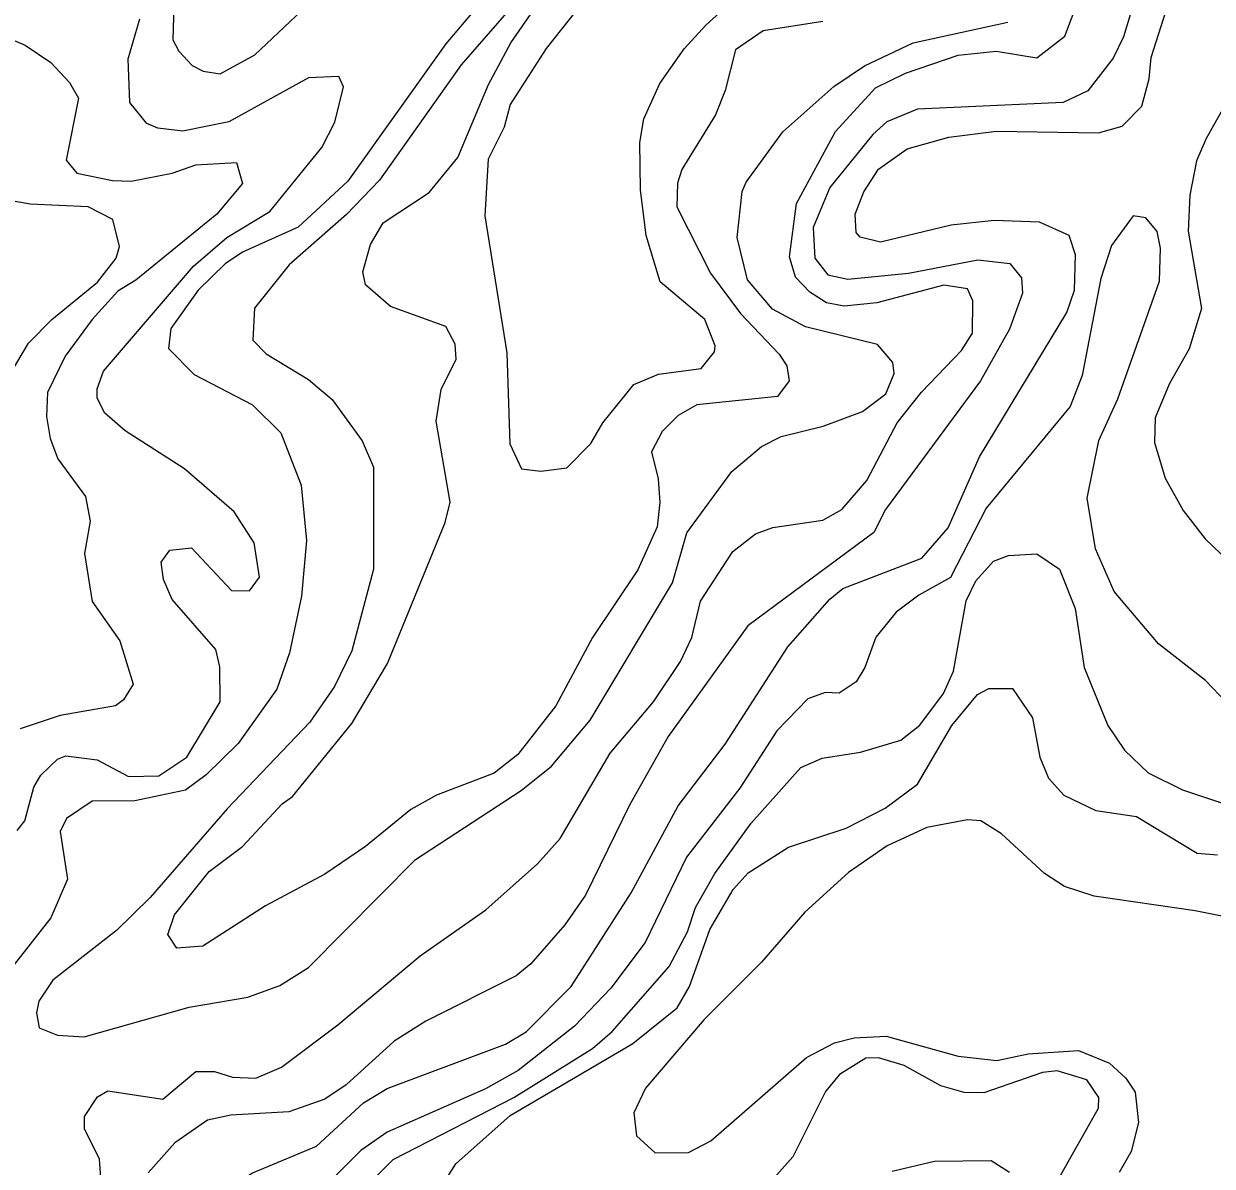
# Model space of a CAD drawing. Extents: x 763.2 to 816.8, y 7896.5 to 7952.7.
# Drawn here: x 766.293 to 768.614, y 7899.335 to 7901.566 of the extents above; entities that cross this region are included whole.
import ezdxf

# ---------------------------------------------------------------- set-up
doc = ezdxf.new("R2010")
doc.units = 0
doc.header["$LTSCALE"] = 0.064
doc.layers.add('1', color=7, linetype='Continuous', lineweight=25)
doc.layers.add('2', color=7, linetype='Continuous', lineweight=13)

msp = doc.modelspace()

# ---------------------------------------------------------------- linework, layer by layer
at = {"layer": '1'}
for points in [[(766.5884, 7901.6916), (766.5836, 7901.5345), (766.5951, 7901.5125), (766.6213, 7901.4846), (766.6427, 7901.4731), (766.6764, 7901.4683), (766.744, 7901.5053), (767.042, 7901.7868)], [(767.2459, 7901.6798), (767.1171, 7901.5265), (766.9257, 7901.2583), (766.8282, 7901.169), (766.7199, 7901.1196), (766.6857, 7901.0971), (766.6334, 7901.046), (766.5801, 7900.9709), (766.5753, 7900.9319), (766.6256, 7900.8808), (766.7396, 7900.8221), (766.7949, 7900.7669), (766.8346, 7900.6651), (766.8447, 7900.5567), (766.8348, 7900.4482), (766.8114, 7900.3374), (766.7871, 7900.2668), (766.7111, 7900.1609), (766.6487, 7900.0997), (766.6085, 7900.0698), (766.5093, 7900.0485), (766.4263, 7900.0481), (766.3761, 7900.0143), (766.3636, 7899.9888), (766.3779, 7899.896), (766.3453, 7899.8204), (766.2646, 7899.7178)], [(768.1176, 7901.5042), (768.1922, 7901.5123), (768.2712, 7901.4996), (768.3262, 7901.5415), (768.3633, 7901.6406)], [(767.7884, 7901.1108), (767.802, 7901.2149), (767.8781, 7901.3556), (767.9565, 7901.4404), (768.0149, 7901.4696), (768.1176, 7901.5042)], [(766.4438, 7899.3043), (766.4403, 7899.3489), (766.4113, 7899.4084), (766.411, 7899.4326), (766.4368, 7899.4707), (766.457, 7899.4824), (766.564, 7899.4664), (766.6287, 7899.5204), (766.6653, 7899.5204), (766.7002, 7899.5092), (766.7455, 7899.5074), (766.7959, 7899.5289), (766.9059, 7899.6115), (767.0669, 7899.7463), (767.1951, 7899.836), (767.2962, 7899.926), (767.3405, 7899.9753), (767.4381, 7900.1417), (767.5229, 7900.2419), (767.5751, 7900.3209), (767.5973, 7900.3678), (767.6143, 7900.4383), (767.6779, 7900.5354), (767.7216, 7900.57), (767.756, 7900.5821), (767.8531, 7900.5969), (767.8904, 7900.6174), (767.9391, 7900.6743), (767.9989, 7900.7866), (768.0462, 7900.8468), (768.124, 7900.9277), (768.1459, 7900.9617), (768.1462, 7901.0251), (768.1363, 7901.0482), (768.0898, 7901.0553), (767.959, 7901.0211), (767.895, 7901.0145), (767.8606, 7901.0212), (767.8282, 7901.0419), (767.7998, 7901.071), (767.7884, 7901.1108)], [(767.0939, 7899.2729), (767.1362, 7899.3403), (767.2424, 7899.4345), (767.4824, 7899.5749), (767.5689, 7899.6449), (767.5927, 7899.6865), (767.6324, 7899.7973), (767.6781, 7899.8755), (767.7076, 7899.9083), (767.7865, 7899.9585), (767.8991, 7899.9953), (767.9753, 7900.0343), (768.0383, 7900.0816), (768.1052, 7900.1959), (768.1557, 7900.2562), (768.1776, 7900.2681), (768.2237, 7900.2683), (768.2628, 7900.2108), (768.2775, 7900.1337), (768.294, 7900.0932), (768.3239, 7900.0597), (768.3864, 7900.0301), (768.4659, 7900.0181), (768.5843, 7899.9463), (768.6246, 7899.9431)], [(768.3181, 7899.3183), (768.3921, 7899.4486), (768.3928, 7899.4697), (768.3692, 7899.5043), (768.311, 7899.5218), (768.2827, 7899.5183), (768.1678, 7899.4784), (768.1298, 7899.4793), (768.0842, 7899.4923), (768.0124, 7899.5322), (767.9623, 7899.5467), (767.9377, 7899.5466), (767.8857, 7899.5143), (767.8588, 7899.4811), (767.795, 7899.3537), (767.7435, 7899.296)]]:
    msp.add_lwpolyline(points, dxfattribs=at)
at = {"layer": '2'}
for points in [[(767.4053, 7901.6348), (767.3132, 7901.5173), (767.2428, 7901.4079), (767.2306, 7901.3639), (767.1998, 7901.3012), (767.1932, 7901.191), (767.2359, 7900.9233), (767.2418, 7900.7455), (767.2646, 7900.6972), (767.3023, 7900.6924), (767.3532, 7900.699), (767.4002, 7900.7466), (767.4237, 7900.7866), (767.4841, 7900.8615), (767.5324, 7900.8815), (767.6156, 7900.8929), (767.6415, 7900.9251), (767.643, 7900.937), (767.623, 7900.9886), (767.5355, 7901.0619), (767.5085, 7901.1523), (767.4973, 7901.2414), (767.4956, 7901.3342), (767.5037, 7901.3802), (767.5347, 7901.4493), (767.5822, 7901.5168), (767.6249, 7901.5628), (767.8037, 7901.7257)], [(768.4797, 7901.6695), (768.441, 7901.5401), (768.4204, 7901.4987), (768.371, 7901.4347), (768.3229, 7901.4121), (768.0386, 7901.3989), (767.9782, 7901.3743), (767.9508, 7901.3497), (767.8671, 7901.2462), (767.8344, 7901.168), (767.838, 7901.1081), (767.8634, 7901.0759), (767.9025, 7901.0673), (768.0205, 7901.0789), (768.1562, 7901.1048), (768.2189, 7901.0978), (768.2416, 7901.0696), (768.2433, 7901.0399), (768.2183, 7900.9694), (768.1615, 7900.8687), (767.9759, 7900.6172), (767.953, 7900.5728), (767.7066, 7900.3903), (767.551, 7900.1743), (767.4766, 7900.0413), (767.3895, 7899.8644), (767.3493, 7899.8065), (767.283, 7899.7303), (767.2543, 7899.7073), (767.0776, 7899.6187), (767.0158, 7899.5797), (766.9225, 7899.4944), (766.8809, 7899.4664), (766.8104, 7899.4414), (766.6968, 7899.435), (766.6515, 7899.4253), (766.5874, 7899.3813), (766.5352, 7899.3228)], [(767.4032, 7900.3679), (767.3316, 7900.2344), (767.2577, 7900.1389), (767.2112, 7900.1025), (767.0985, 7900.0598), (767.0486, 7900.0316), (766.9598, 7899.9594), (766.8809, 7899.9053), (766.7647, 7899.8438), (766.642, 7899.7653), (766.5914, 7899.7614), (766.5736, 7899.7881), (766.587, 7899.8262), (766.6547, 7899.9105), (766.7197, 7899.9594), (766.7971, 7900.043), (766.8177, 7900.0575), (766.9333, 7900.1997), (767.0027, 7900.3167), (767.1158, 7900.5921), (767.1256, 7900.6315), (767.0981, 7900.7897), (767.108, 7900.8517), (767.1371, 7900.911), (767.1355, 7900.9404), (767.1167, 7900.975), (767.0089, 7901.014), (766.96, 7901.0563), (766.9551, 7901.0818), (766.97, 7901.135), (766.9946, 7901.177), (767.0846, 7901.2364), (767.1401, 7901.3049), (767.2, 7901.4472), (767.2441, 7901.5288), (767.321, 7901.6399)], [(767.2666, 7901.6236), (767.1468, 7901.4855), (766.9872, 7901.2606), (766.9231, 7901.1931), (766.8108, 7901.0953), (766.743, 7901.0106), (766.7402, 7900.9483), (766.7657, 7900.9214), (766.849, 7900.8714), (766.8952, 7900.8325), (766.9538, 7900.7514), (766.9759, 7900.7003), (766.9759, 7900.5008), (766.9332, 7900.3416), (766.8997, 7900.2719), (766.8511, 7900.2022), (766.6897, 7900.0328), (766.5396, 7899.8597), (766.4738, 7899.7955), (766.349, 7899.6984), (766.322, 7899.6579), (766.3175, 7899.635), (766.3229, 7899.6058), (766.3583, 7899.5914), (766.4105, 7899.588), (766.6154, 7899.6456), (766.7304, 7899.6654), (766.7928, 7899.6885), (766.8486, 7899.7231), (767.0579, 7899.9342), (767.2643, 7900.0686), (767.3234, 7900.1162), (767.3992, 7900.2063), (767.5595, 7900.4745), (767.5879, 7900.5722), (767.6759, 7900.6918), (767.7335, 7900.7402), (767.7723, 7900.7599), (767.8539, 7900.7805), (767.931, 7900.8091), (767.9764, 7900.8434), (767.993, 7900.8833), (767.9901, 7900.9044), (767.9605, 7900.9398), (767.8196, 7900.974), (767.7549, 7901.0088), (767.706, 7901.0661), (767.6863, 7901.1483), (767.6956, 7901.2381)], [(766.8644, 7899.3747), (766.956, 7899.4592), (767.0025, 7899.4874), (767.2333, 7899.5735), (767.2737, 7899.5978), (767.3616, 7899.6862), (767.4791, 7899.869), (767.5708, 7900.0393), (767.6623, 7900.1595), (767.7853, 7900.3494), (767.867, 7900.4425), (767.8927, 7900.4633), (768.0471, 7900.5228), (768.0983, 7900.5816), (768.1596, 7900.7202), (768.3301, 7901.0023), (768.3451, 7901.0457), (768.3467, 7901.1146), (768.3347, 7901.1524), (768.2764, 7901.1787), (768.1884, 7901.1819), (768.1043, 7901.1723), (767.9663, 7901.1395), (767.9263, 7901.1493), (767.9186, 7901.1584), (767.9165, 7901.194), (767.9335, 7901.2377), (767.9623, 7901.2822), (768.0182, 7901.3215), (768.0997, 7901.3445), (768.1924, 7901.3562), (768.3922, 7901.353), (768.4382, 7901.366), (768.4768, 7901.4046), (768.4911, 7901.4583), (768.4948, 7901.5002), (768.5338, 7901.6228)], [(766.4359, 7900.8531), (766.4485, 7900.8877), (766.6241, 7901.0928), (766.6891, 7901.1484), (766.7729, 7901.1991), (766.8746, 7901.324), (766.9002, 7901.3737), (766.9169, 7901.4427), (766.9079, 7901.463), (766.849, 7901.4604), (766.6929, 7901.3742), (766.603, 7901.3564), (766.5541, 7901.3618), (766.5331, 7901.3711), (766.4995, 7901.4121), (766.4964, 7901.497), (766.5194, 7901.5751)], [(767.8536, 7901.5702), (767.7369, 7901.5522), (767.683, 7901.5148), (767.6627, 7901.4355), (767.6437, 7901.3882), (767.5782, 7901.2812), (767.5696, 7901.2547), (767.5681, 7901.2086), (767.6337, 7901.0786), (767.6923, 7901.0002), (767.7683, 7900.9207), (767.783, 7900.8977), (767.7878, 7900.8684), (767.7646, 7900.8381), (767.6073, 7900.8221), (767.5711, 7900.8007), (767.5393, 7900.7698), (767.5187, 7900.7301)], [(768.0297, 7901.5288), (768.2146, 7901.5687)], [(766.2377, 7901.5484), (766.2952, 7901.5242), (766.3452, 7901.4899), (766.3819, 7901.4512), (766.3992, 7901.4206), (766.3751, 7901.2993), (766.3962, 7901.2744), (766.4661, 7901.2595), (766.5026, 7901.2585), (766.5825, 7901.2743), (766.6285, 7901.2906), (766.7079, 7901.295), (766.7199, 7901.2537), (766.6695, 7901.1942), (766.5111, 7901.0655), (766.4762, 7901.0435), (766.4264, 7900.9886), (766.3731, 7900.9167), (766.3388, 7900.8458), (766.337, 7900.7992), (766.3438, 7900.7558), (766.3588, 7900.7164), (766.413, 7900.6429), (766.4223, 7900.5946), (766.411, 7900.5313), (766.4262, 7900.438), (766.4802, 7900.3614), (766.5059, 7900.2767), (766.4875, 7900.2461), (766.4715, 7900.2341), (766.3635, 7900.2154), (766.2855, 7900.189)], [(768.7133, 7901.5388), (768.602, 7901.3421), (768.5835, 7901.298), (768.5705, 7901.2312), (768.5671, 7901.1607), (768.5933, 7901.0101), (768.5689, 7900.9313), (768.5297, 7900.8623), (768.5026, 7900.7963), (768.5014, 7900.7481), (768.522, 7900.6784), (768.5573, 7900.6156), (768.6005, 7900.5603), (768.6766, 7900.4874)], [(767.6956, 7901.2381), (767.7035, 7901.2568), (767.775, 7901.3546), (767.8752, 7901.4433), (767.9345, 7901.4839), (768.0297, 7901.5288)], [(766.2668, 7900.8827), (766.3015, 7900.9425), (766.3474, 7900.9886), (766.4366, 7901.0616), (766.4732, 7901.1081), (766.4798, 7901.1312), (766.4665, 7901.1837), (766.4183, 7901.2081), (766.305, 7901.2135), (766.2604, 7901.2215)], [(768.6421, 7900.2408), (768.601, 7900.2835), (768.5094, 7900.3555), (768.4225, 7900.4574), (768.3859, 7900.5409), (768.37, 7900.6395), (768.3928, 7900.7525), (768.4295, 7900.8334), (768.5112, 7901.0635), (768.5128, 7901.1278), (768.5064, 7901.16), (768.4843, 7901.1872), (768.4596, 7901.191), (768.4171, 7901.133), (768.3962, 7901.0686), (768.3599, 7900.8788), (768.3366, 7900.8185), (768.1727, 7900.6199), (768.1029, 7900.485), (768.0406, 7900.4503), (767.9965, 7900.4172), (767.9568, 7900.3682), (767.9356, 7900.3088), (767.9182, 7900.2808), (767.8852, 7900.2592), (767.8581, 7900.26), (767.8243, 7900.2481), (767.7636, 7900.1851), (767.6915, 7900.0734), (767.5873, 7899.939), (767.5061, 7899.7723), (767.4391, 7899.6828), (767.3685, 7899.6089), (767.2583, 7899.5224), (767.1946, 7899.4867), (767.0026, 7899.4021), (766.9506, 7899.3664), (766.8173, 7899.2335)], [(766.7032, 7900.6132), (766.6064, 7900.6971), (766.4905, 7900.7708), (766.4499, 7900.8061), (766.4358, 7900.8356), (766.4359, 7900.8531)], [(767.5187, 7900.7301), (767.5316, 7900.6775), (767.5351, 7900.6313), (767.5301, 7900.5837), (767.4918, 7900.4995), (767.4032, 7900.3679)], [(766.2797, 7899.991), (766.2944, 7900.0097), (766.3121, 7900.0755), (766.3256, 7900.0989), (766.3583, 7900.1298), (766.3747, 7900.1365), (766.4359, 7900.129), (766.4969, 7900.096), (766.5563, 7900.0975), (766.611, 7900.1339), (766.6763, 7900.2423), (766.6756, 7900.3102), (766.6676, 7900.3444), (766.5823, 7900.442), (766.5652, 7900.481), (766.5606, 7900.5147), (766.5781, 7900.5382), (766.62, 7900.5429), (766.6985, 7900.4595), (766.7335, 7900.459), (766.7527, 7900.4852), (766.7427, 7900.5525), (766.7032, 7900.6132)], [(766.8485, 7899.1839), (767.0144, 7899.3486), (767.2497, 7899.4698), (767.4035, 7899.565), (767.4418, 7899.5983), (767.5535, 7899.725), (767.5889, 7899.7927), (767.6047, 7899.8408), (767.6426, 7899.9071), (767.7135, 7900.0049), (767.8105, 7900.1135), (767.8519, 7900.1323), (767.9272, 7900.1438), (768.0059, 7900.1669), (768.0428, 7900.1962), (768.0893, 7900.2583), (768.1085, 7900.302), (768.1335, 7900.4391), (768.1523, 7900.4783), (768.1868, 7900.5166), (768.2164, 7900.5279), (768.2713, 7900.5311), (768.3158, 7900.501), (768.3466, 7900.4244), (768.3636, 7900.3088), (768.4103, 7900.1957), (768.4426, 7900.1478), (768.4889, 7900.1036), (768.5558, 7900.07), (768.7008, 7900.0222)], [(768.6946, 7899.8115), (768.5809, 7899.8342), (768.3837, 7899.8623), (768.3252, 7899.8817), (768.2861, 7899.9068), (768.2022, 7899.984), (768.1623, 7900.0095), (768.1358, 7900.0119), (768.0563, 7899.9967), (767.9788, 7899.9609), (767.9038, 7899.9088), (767.8182, 7899.8316), (767.7333, 7899.7337), (767.6217, 7899.6217), (767.5071, 7899.4876), (767.4843, 7899.4398), (767.4891, 7899.3946), (767.5262, 7899.3613), (767.5907, 7899.3622), (767.6348, 7899.3847), (767.8214, 7899.5476), (767.8762, 7899.5762), (767.9149, 7899.586), (767.9768, 7899.5893), (768.1175, 7899.5501), (768.1934, 7899.5421)], [(768.1934, 7899.5421), (768.2545, 7899.5549), (768.3527, 7899.5616), (768.4132, 7899.5365), (768.4455, 7899.5076), (768.4635, 7899.4802)], [(768.4635, 7899.4802), (768.47, 7899.4205), (768.4558, 7899.3642), (768.4324, 7899.3233)], [(766.548, 7899.1005), (766.5751, 7899.1426), (766.5979, 7899.2103), (766.6287, 7899.2454), (766.738, 7899.3216), (766.8644, 7899.3747)], [(768.2182, 7899.3231), (768.1825, 7899.3461), (768.0715, 7899.3446), (767.9886, 7899.3249)]]:
    msp.add_lwpolyline(points, dxfattribs=at)

doc.saveas('drawing.dxf')
